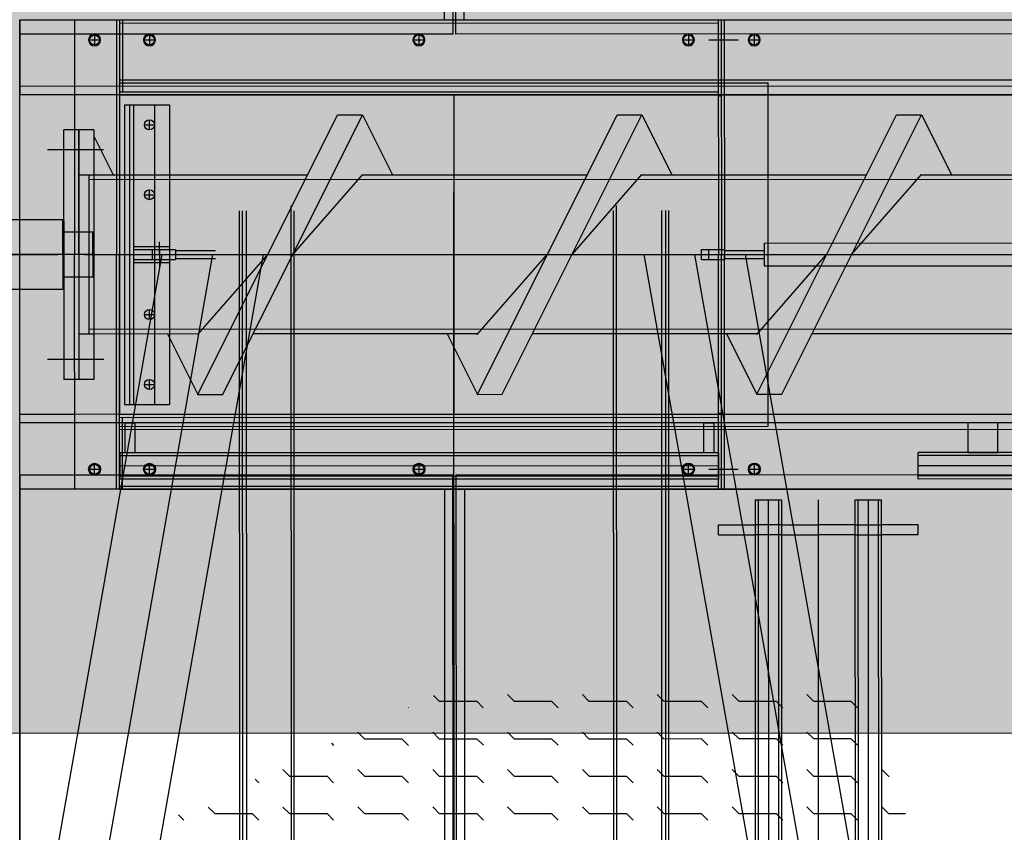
# Model space of a CAD drawing. Header units: metres. Extents: x -270273 to 328371, y -146885 to 591473.
# Tile 354 of 473: x -22002 to -21015, y 451469 to 452283. Entities that reach past the tile are written whole.
import ezdxf
from ezdxf.lldxf.tags import DXFTag

# ---------------------------------------------------------------- set-up
doc = ezdxf.new("R2010")
doc.units = ezdxf.units.M
doc.linetypes.add('CENTER', pattern=[2, 1.25, -0.25, 0.25, -0.25])
doc.linetypes.add('DASHED', pattern=[19.05, 12.7, -6.35])
doc.layers.get('0').update_dxf_attribs({"color": 151})
for name, color, linetype in [('A_centerlijn_0.25mm', 1, 'CENTER'), ('B-XX-GR-KRUIDEN-G', 98, 'Continuous'), ('B-XX-VH-KANTVERHARDING-G', 253, 'Continuous'), ('Iv-status-nieuw', 170, 'Continuous')]:
    doc.layers.add(name, color=color, linetype=linetype)
doc.layers.add('B-XX-KL-ELEKTRA-G_HDSR', color=190, linetype='HDSR_Elektra', transparency=0.5)
doc.layers.add('B-XX-VH-VERHARDING-V', color=253, linetype='Continuous', lineweight=18)
doc.styles.get("Standard").update_dxf_attribs({"font": 'iv-font.shx'})
tags = doc.linetypes.add('HDSR_Elektra', pattern='A,25,-2,["E",Standard,S=1.5,R=0,X=0,Y=-0.75],-4', length=31).pattern_tags.tags
tags[6] = DXFTag(74, 10)

# ---------------------------------------------------------------- blocks, each defined once
blk = doc.blocks.new('Ø12 BA')
blk.add_circle((0, 0), 6)
at = {"layer": 'A_centerlijn_0.25mm'}
for p, q in [((0, -6), (0, 6)), ((-6, 0), (6, 0))]:
    blk.add_line(p, q, dxfattribs=at)
blk = doc.blocks.new('220236-200 ZCS BA')
for p, q in [((-4697.02, 2852.08, 0), (-4697.02, 1916.23, 0)), ((-4694.02, 1916.23, 0), (-4694.02, 2852.08, 0)), ((-4705.52, 1916.23, 0), (-4705.52, 2831.23, 0)), ((-4685.52, 1916.23, 0), (-4685.52, 2831.23, 0)), ((-5131.02, 1902.08, 0), (-5131.02, 1916.23, 0)), ((-5076.02, 1916.23), (-5131.02, 1916.23)), ((-5131.02, 1916.23), (-5131.02, 1841.23)), ((-5076.02, 1916.23), (-5076.02, 1681.23)), ((-5031.02, 1916.23), (-5076.02, 1916.23)), ((-3606.02, 1916.23), (-5076.02, 1916.23)), ((-5034.02, 1916.23), (-5034.02, 1681.23)), ((-5031.02, 1916.23), (-3651.02, 1916.23)), ((-5031.02, 1916.23), (-5031.02, 1681.23)), ((-5028.02, 1916.23), (-5028.02, 1844.23)), ((-4697.02, 1916.23, 0), (-4697.02, 1902.08, 0)), ((-4694.02, 1902.08, 0), (-4694.02, 1916.23, 0)), ((-4431.02, 1916.23), (-4431.02, 1681.23)), ((-4428.02, 1916.23), (-4428.02, 1681.23)), ((-4425.02, 1916.23), (-4425.02, 1681.23)), ((-5031.02, 1913.23), (-4431.02, 1913.23)), ((-5131.02, 491.23), (-5131.02, 1902.08)), ((-4697.02, 1902.08, 0), (-5131.02, 1902.08, 0)), ((-5061.02, 1896.23), (-5051.02, 1896.23)), ((-5056.02, 1901.23), (-5056.02, 1891.23)), ((-5006.02, 1896.23), (-4996.02, 1896.23)), ((-5001.02, 1901.23), (-5001.02, 1891.23)), ((-4736.02, 1896.23), (-4726.02, 1896.23)), ((-4731.02, 1901.23), (-4731.02, 1891.23)), ((-2694.02, 1902.08, 0), (-4694.02, 1902.08, 0)), ((-4466.02, 1896.23), (-4456.02, 1896.23)), ((-4461.02, 1901.23), (-4461.02, 1891.23)), ((-4440.62, 1896.23), (-4411.27, 1896.23)), ((-4400.02, 1896.23), (-4390.02, 1896.23)), ((-4395.02, 1901.23), (-4395.02, 1891.23)), ((-5031.02, 1856.23), (-3651.02, 1856.23)), ((-711.02, 1849.73), (-5131.02, 1849.73)), ((-5031.02, 1853.23), (-4381.02, 1853.23)), ((-4381.02, 1509.23), (-4381.02, 1853.23)), ((-5076.02, 1841.23), (-5131.02, 1841.23)), ((-3606.02, 1841.23), (-5076.02, 1841.23)), ((-5031.02, 1844.23), (-4431.02, 1844.23)), ((-5031.02, 1841.23), (-4431.02, 1841.23)), ((-5031.02, 1841.23), (-5031.02, 1521.23)), ((-4696.02, 1841.23), (-4696.02, 1521.23)), ((-4431.02, 1841.23), (-3651.02, 1841.23)), ((-4431.02, 1840.23), (-4428.02, 1840.23)), ((-5026.02, 1831.23), (-4981.02, 1831.23)), ((-5026.02, 1831.23), (-5026.02, 1531.23)), ((-5021.02, 1831.23), (-5021.02, 1531.23)), ((-5017.02, 1831.23), (-5017.02, 1531.23)), ((-4996.02, 1831.23), (-4996.02, 1531.23)), ((-4981.02, 1831.23), (-4981.02, 1531.23)), ((-5001.02, 1806.23), (-5001.02, 1816.23)), ((-4952.55, 1541.23), (-4812.55, 1821.23)), ((-4927.55, 1541.23), (-4787.55, 1821.23)), ((-4812.55, 1821.23), (-4787.55, 1821.23)), ((-4787.55, 1821.23), (-4757.55, 1761.23)), ((-4672.55, 1541.23), (-4532.55, 1821.23)), ((-4647.55, 1541.23), (-4507.55, 1821.23)), ((-4532.55, 1821.23), (-4507.55, 1821.23)), ((-4507.55, 1821.23), (-4477.55, 1761.23)), ((-4392.55, 1541.23), (-4252.55, 1821.23)), ((-4367.55, 1541.23), (-4227.55, 1821.23)), ((-4252.55, 1821.23), (-4227.55, 1821.23)), ((-4227.55, 1821.23), (-4197.55, 1761.23)), ((-5071.92, 1806.23), (-5086.92, 1806.23)), ((-5086.92, 1681.23), (-5086.92, 1806.23)), ((-5071.92, 1806.23), (-5071.92, 1556.23)), ((-5056.92, 1806.23), (-5071.92, 1806.23)), ((-5071.92, 1681.23), (-5071.92, 1806.23)), ((-5056.92, 1806.23), (-5056.92, 1556.23)), ((-5006.02, 1811.23), (-4996.02, 1811.23)), ((-5056.92, 1799.97), (-5037.55, 1761.23)), ((-5071.92, 1786.23), (-5103.24, 1786.23)), ((-5046.92, 1786.23), (-5071.92, 1786.23)), ((-5056.92, 1760.73), (-5071.92, 1760.73)), ((-5061.92, 1760.73), (-5061.92, 1601.73)), ((-816.29, 1756.23), (-5061.92, 1756.23)), ((-5056.92, 1761.23), (-5056.48, 1760.73)), ((-4842.8, 1760.73), (-5056.92, 1760.73)), ((-5037.55, 1761.23), (-5037.3, 1760.73)), ((-4857.55, 1681.23), (-4787.55, 1761.23)), ((-4562.8, 1760.73), (-4787.99, 1760.73)), ((-4787.55, 1761.23), (-4787.11, 1760.73)), ((-4757.55, 1761.23), (-4757.3, 1760.73)), ((-4577.55, 1681.23), (-4507.55, 1761.23)), ((-4282.8, 1760.73), (-4507.99, 1760.73)), ((-4507.55, 1761.23), (-4507.11, 1760.73)), ((-4477.55, 1761.23), (-4477.3, 1760.73)), ((-4297.55, 1681.23), (-4227.55, 1761.23)), ((-4002.8, 1760.73), (-4227.99, 1760.73)), ((-4227.55, 1761.23), (-4227.11, 1760.73)), ((-4197.55, 1761.23), (-4197.3, 1760.73)), ((-5001.02, 1736.23), (-5001.02, 1746.23)), ((-5006.02, 1741.23), (-4996.02, 1741.23)), ((-5087.92, 1716.23), (-5142.52, 1716.23)), ((-5087.92, 1681.23), (-5087.92, 1716.23)), ((-5086.92, 1715.23), (-5087.92, 1716.23)), ((-5086.92, 1715.23), (-5086.92, 1647.23)), ((-5071.92, 1703.73), (-5086.42, 1703.73)), ((-5057.92, 1703.73), (-5071.92, 1703.73)), ((-5057.92, 1681.23), (-5057.92, 1703.73)), ((-5056.92, 1702.73), (-5057.92, 1703.73)), ((-5056.92, 1681.23), (-5056.92, 1702.73)), ((-5017.02, 1689.23), (-4981.02, 1689.23)), ((-4991.02, 1681.23), (-4991.02, 1694.13)), ((-4385.02, 1692.73), (-3682.02, 1692.73)), ((-4385.02, 1692.73), (-4385.02, 1669.73)), ((-5706.02, 1681.23), (-5093.02, 1681.23)), ((-5056.92, 1681.23), (-5413.62, 1681.23)), ((-5087.92, 1681.23), (-5087.92, 1646.23)), ((-5086.92, 1681.23), (-5086.92, 1556.23)), ((-5076.02, 1446.23), (-5076.02, 1681.23)), ((-5071.92, 1681.23), (-5071.92, 1556.23)), ((-5066.02, 1681.23), (-593.02, 1681.23)), ((-5057.92, 1681.23), (-5057.92, 1658.73)), ((-5056.92, 1681.23), (-806.29, 1681.23)), ((-5056.92, 1681.23), (-5056.92, 1659.73)), ((-5034.02, 1446.23), (-5034.02, 1681.23)), ((-5031.02, 1446.23), (-5031.02, 1681.23)), ((-5017.02, 1686.23), (-4996.02, 1686.23)), ((-5001.02, 1681.23), (-3659.02, 1681.23)), ((-4998.02, 1686.23), (-4975.02, 1686.23)), ((-4998.02, 1676.23), (-4998.02, 1686.23)), ((-4996.02, 1686.23), (-4981.02, 1686.23)), ((-4991.02, 1686.23), (-4991.02, 1676.23)), ((-4991.02, 1681.23), (-4991.02, 1668.32)), ((-4975.02, 1686.23), (-4975.02, 1676.23)), ((-4975.02, 1685.23), (-4935.02, 1685.23)), ((-4975.02, 1677.23), (-4935.02, 1677.23)), ((-4952.55, 1601.23), (-4882.55, 1681.23)), ((-4672.55, 1601.23), (-4602.55, 1681.23)), ((-4448.02, 1676.23), (-4448.02, 1686.23)), ((-4448.02, 1686.23), (-4425.02, 1686.23)), ((-4441.02, 1686.23), (-4441.02, 1676.23)), ((-4431.02, 1446.23), (-4431.02, 1681.23)), ((-4428.02, 1446.23), (-4428.02, 1681.23)), ((-4425.02, 1686.23), (-4425.02, 1676.23)), ((-4425.02, 1685.23), (-4385.02, 1685.23)), ((-4425.02, 1446.23), (-4425.02, 1681.23)), ((-4425.02, 1677.23), (-4385.02, 1677.23)), ((-4392.55, 1601.23), (-4322.55, 1681.23)), ((-5017.02, 1676.23), (-4996.02, 1676.23)), ((-5017.02, 1673.23), (-4981.02, 1673.23)), ((-4998.02, 1676.23), (-4975.02, 1676.23)), ((-4996.02, 1676.23), (-4981.02, 1676.23)), ((-4448.02, 1676.23), (-4425.02, 1676.23)), ((-4385.02, 1669.73), (-3682.02, 1669.73)), ((-5071.92, 1658.73), (-5086.42, 1658.73)), ((-5057.92, 1658.73), (-5071.92, 1658.73)), ((-5056.92, 1659.73), (-5057.92, 1658.73)), ((-5087.92, 1646.23), (-5142.52, 1646.23)), ((-5086.92, 1647.23), (-5087.92, 1646.23)), ((-5006.02, 1621.23), (-4996.02, 1621.23)), ((-5001.02, 1616.23), (-5001.02, 1626.23)), ((-5056.92, 1601.73), (-5071.92, 1601.73)), ((-816.29, 1606.23), (-5061.92, 1606.23)), ((-4952.11, 1601.73), (-5056.92, 1601.73)), ((-4982.8, 1601.73), (-4982.55, 1601.23)), ((-4982.55, 1601.23), (-4952.55, 1541.23)), ((-4952.99, 1601.73), (-4952.55, 1601.23)), ((-4672.11, 1601.73), (-4897.3, 1601.73)), ((-4702.8, 1601.73), (-4702.55, 1601.23)), ((-4702.55, 1601.23), (-4672.55, 1541.23)), ((-4672.99, 1601.73), (-4672.55, 1601.23)), ((-4392.11, 1601.73), (-4617.3, 1601.73)), ((-4422.8, 1601.73), (-4422.55, 1601.23)), ((-4422.55, 1601.23), (-4392.55, 1541.23)), ((-4392.99, 1601.73), (-4392.55, 1601.23)), ((-4112.11, 1601.73), (-4337.3, 1601.73)), ((-5071.92, 1576.23), (-5103.24, 1576.23)), ((-5046.92, 1576.23), (-5071.92, 1576.23)), ((-5071.92, 1556.23), (-5086.92, 1556.23)), ((-5056.92, 1556.23), (-5071.92, 1556.23)), ((-5006.02, 1551.23), (-4996.02, 1551.23)), ((-5001.02, 1546.23), (-5001.02, 1556.23)), ((-4952.55, 1541.23), (-4927.55, 1541.23)), ((-4672.55, 1541.23), (-4647.55, 1541.23)), ((-4392.55, 1541.23), (-4367.55, 1541.23)), ((-5026.02, 1531.23), (-4981.02, 1531.23)), ((-5076.02, 1521.23), (-5131.02, 1521.23)), ((-5131.02, 1446.23), (-5131.02, 1521.23)), ((-3606.02, 1521.23), (-5076.02, 1521.23)), ((-5031.02, 1521.23), (-4431.02, 1521.23)), ((-4431.02, 1522.23), (-4428.02, 1522.23)), ((-4431.02, 1521.23), (-3651.02, 1521.23)), ((-711.02, 1512.73), (-5131.02, 1512.73)), ((-5031.02, 1518.23), (-4431.02, 1518.23)), ((-5028.02, 1446.23), (-5028.02, 1518.23)), ((-5031.02, 1509.23), (-4381.02, 1509.23)), ((-5031.02, 1506.23), (-3651.02, 1506.23)), ((-5030.58, 1456.32), (-5030.58, 1482.72)), ((-4430.58, 1482.72), (-5030.58, 1482.72)), ((-4430.58, 1456.32), (-4430.58, 1482.72)), ((-2691.02, 1482.73), (-4231.02, 1482.73)), ((-4231.02, 1456.33), (-4231.02, 1482.73)), ((-5056.02, 1461.23), (-5056.02, 1471.23)), ((-4430.58, 1479.72), (-5030.58, 1479.72)), ((-5001.02, 1461.23), (-5001.02, 1471.23)), ((-4731.02, 1461.23), (-4731.02, 1471.23)), ((-4461.02, 1461.23), (-4461.02, 1471.23)), ((-4395.02, 1461.23), (-4395.02, 1471.23)), ((-2691.02, 1479.73), (-4231.02, 1479.73)), ((-5131.02, 1460.37, 0), (-5131.02, 510.37, 0)), ((-4697.02, 1460.37, 0), (-5131.02, 1460.37, 0)), ((-5061.02, 1466.23), (-5051.02, 1466.23)), ((-4430.58, 1469.52), (-5030.58, 1469.52)), ((-5006.02, 1466.23), (-4996.02, 1466.23)), ((-4736.02, 1466.23), (-4726.02, 1466.23)), ((-4697.02, 510.37, 0), (-4697.02, 1460.37, 0)), ((-4694.02, 1460.37, 0), (-4694.02, 510.37, 0)), ((-2694.02, 1460.37, 0), (-4694.02, 1460.37, 0)), ((-4466.02, 1466.23), (-4456.02, 1466.23)), ((-4440.62, 1466.23), (-4411.27, 1466.23)), ((-4400.02, 1466.23), (-4390.02, 1466.23)), ((-2691.02, 1469.53), (-4231.02, 1469.53)), ((-4430.58, 1459.32), (-5030.58, 1459.32)), ((-4430.58, 1456.32), (-5030.58, 1456.32)), ((-2691.02, 1459.33), (-4231.02, 1459.33)), ((-2691.02, 1456.33), (-4231.02, 1456.33)), ((-5076.02, 1446.23), (-5131.02, 1446.23)), ((-5031.02, 1446.23), (-5076.02, 1446.23)), ((-3606.02, 1446.23), (-5076.02, 1446.23)), ((-5031.02, 1449.23), (-4431.02, 1449.23)), ((-5031.02, 1446.23), (-3651.02, 1446.23)), ((-4705.52, 1446.23, 0), (-4705.52, 531.23, 0)), ((-4685.52, 1446.23, 0), (-4685.52, 531.23, 0)), ((-4394.22, 1435.37, 0), (-4394.22, 535.37, 0)), ((-4394.22, 1435.37, 0), (-4367.82, 1435.37, 0)), ((-4391.22, 1435.37, 0), (-4391.22, 535.37, 0)), ((-4381.02, 1435.37, 0), (-4381.02, 535.37, 0)), ((-4370.82, 1435.37, 0), (-4370.82, 535.37, 0)), ((-4367.82, 1435.37, 0), (-4367.82, 535.37, 0)), ((-4331.02, 1435.37, 0), (-4331.02, 535.37, 0)), ((-4294.22, 1435.37, 0), (-4294.22, 535.37, 0)), ((-4294.22, 1435.37, 0), (-4267.82, 1435.37, 0)), ((-4291.22, 1435.37, 0), (-4291.22, 535.37, 0)), ((-4281.02, 1435.37, 0), (-4281.02, 535.37, 0)), ((-4270.82, 1435.37, 0), (-4270.82, 535.37, 0)), ((-4267.82, 1435.37, 0), (-4267.82, 535.37, 0)), ((-4431.02, 1400.37, 0), (-4431.02, 1410.37, 0)), ((-4431.02, 1410.37, 0), (-4394.22, 1410.37, 0)), ((-4367.82, 1410.37, 0), (-4394.22, 1410.37, 0)), ((-4367.82, 1410.37, 0), (-4331.02, 1410.37, 0)), ((-4294.22, 1410.37, 0), (-4331.02, 1410.37, 0)), ((-4294.22, 1410.37, 0), (-4267.82, 1410.37, 0)), ((-4231.02, 1410.37, 0), (-4267.82, 1410.37, 0)), ((-4231.02, 1400.37, 0), (-4231.02, 1410.37, 0)), ((-4431.02, 1400.37, 0), (-4394.22, 1400.37, 0)), ((-4367.82, 1400.37, 0), (-4394.22, 1400.37, 0)), ((-4367.82, 1400.37, 0), (-4331.02, 1400.37, 0)), ((-4294.22, 1400.37, 0), (-4331.02, 1400.37, 0)), ((-4294.22, 1400.37, 0), (-4267.82, 1400.37, 0)), ((-4231.02, 1400.37, 0), (-4267.82, 1400.37, 0)), ((-4716.41, 1239.47), (-4710.75, 1233.81)), ((-4710.75, 1233.81), (-4673.25, 1233.81)), ((-4673.25, 1233.81), (-4666.62, 1227.18)), ((-4642.38, 1240.44), (-4635.75, 1233.81)), ((-4635.75, 1233.81), (-4598.25, 1233.81)), ((-4598.25, 1233.81), (-4591.62, 1227.18)), ((-4567.38, 1240.44), (-4560.75, 1233.81)), ((-4560.75, 1233.81), (-4523.25, 1233.81)), ((-4523.25, 1233.81), (-4516.62, 1227.18)), ((-4492.38, 1240.44), (-4485.75, 1233.81)), ((-4485.75, 1233.81), (-4448.25, 1233.81)), ((-4448.25, 1233.81), (-4441.62, 1227.18)), ((-4417.38, 1240.44), (-4410.75, 1233.81)), ((-4410.75, 1233.81), (-4373.25, 1233.81)), ((-4373.25, 1233.81), (-4366.62, 1227.18)), ((-4342.38, 1240.44), (-4335.75, 1233.81)), ((-4335.75, 1233.81), (-4298.25, 1233.81)), ((-4298.25, 1233.81), (-4291.62, 1227.18)), ((-4741.98, 1227.54), (-4741.62, 1227.18)), ((-4792.38, 1202.94), (-4785.75, 1196.31)), ((-4785.75, 1196.31), (-4748.25, 1196.31)), ((-4748.25, 1196.31), (-4741.62, 1189.68)), ((-4717.38, 1202.94), (-4710.75, 1196.31)), ((-4710.75, 1196.31), (-4673.25, 1196.31)), ((-4673.25, 1196.31), (-4666.62, 1189.68)), ((-4642.38, 1202.94), (-4635.75, 1196.31)), ((-4635.75, 1196.31), (-4598.25, 1196.31)), ((-4598.25, 1196.31), (-4591.62, 1189.68)), ((-4567.38, 1202.94), (-4560.75, 1196.31)), ((-4560.75, 1196.31), (-4523.25, 1196.31)), ((-4523.25, 1196.31), (-4516.62, 1189.68)), ((-4492.38, 1202.94), (-4485.75, 1196.31)), ((-4485.75, 1196.31), (-4448.25, 1196.31)), ((-4448.25, 1196.31), (-4441.62, 1189.68)), ((-4417.38, 1202.94), (-4410.75, 1196.31)), ((-4410.75, 1196.31), (-4373.25, 1196.31)), ((-4373.25, 1196.31), (-4366.62, 1189.68)), ((-4342.38, 1202.94), (-4335.75, 1196.31)), ((-4335.75, 1196.31), (-4298.25, 1196.31)), ((-4298.25, 1196.31), (-4291.62, 1189.68)), ((-4818.69, 1191.75), (-4816.62, 1189.68)), ((-4867.38, 1165.44), (-4860.75, 1158.81)), ((-4792.38, 1165.44), (-4785.75, 1158.81)), ((-4717.38, 1165.44), (-4710.75, 1158.81)), ((-4642.38, 1165.44), (-4635.75, 1158.81)), ((-4567.38, 1165.44), (-4560.75, 1158.81)), ((-4492.38, 1165.44), (-4485.75, 1158.81)), ((-4417.38, 1165.44), (-4410.75, 1158.81)), ((-4342.38, 1165.44), (-4335.75, 1158.81)), ((-4267.38, 1165.44), (-4260.75, 1158.81)), ((-4895.41, 1155.97), (-4891.62, 1152.18)), ((-4860.75, 1158.81), (-4823.25, 1158.81)), ((-4823.25, 1158.81), (-4816.62, 1152.18)), ((-4785.75, 1158.81), (-4748.25, 1158.81)), ((-4748.25, 1158.81), (-4741.62, 1152.18)), ((-4710.75, 1158.81), (-4673.25, 1158.81)), ((-4673.25, 1158.81), (-4666.62, 1152.18)), ((-4635.75, 1158.81), (-4598.25, 1158.81)), ((-4598.25, 1158.81), (-4591.62, 1152.18)), ((-4560.75, 1158.81), (-4523.25, 1158.81)), ((-4523.25, 1158.81), (-4516.62, 1152.18)), ((-4485.75, 1158.81), (-4448.25, 1158.81)), ((-4448.25, 1158.81), (-4441.62, 1152.18)), ((-4410.75, 1158.81), (-4373.25, 1158.81)), ((-4373.25, 1158.81), (-4366.62, 1152.18)), ((-4335.75, 1158.81), (-4298.25, 1158.81)), ((-4298.25, 1158.81), (-4291.62, 1152.18)), ((-4260.75, 1158.81), (-4259.95, 1158.81)), ((-4942.38, 1127.94), (-4935.75, 1121.31)), ((-4867.38, 1127.94), (-4860.75, 1121.31)), ((-4792.38, 1127.94), (-4785.75, 1121.31)), ((-4717.38, 1127.94), (-4710.75, 1121.31)), ((-4642.38, 1127.94), (-4635.75, 1121.31)), ((-4567.38, 1127.94), (-4560.75, 1121.31)), ((-4492.38, 1127.94), (-4485.75, 1121.31)), ((-4417.38, 1127.94), (-4410.75, 1121.31)), ((-4342.38, 1127.94), (-4335.75, 1121.31)), ((-4267.38, 1127.94), (-4260.75, 1121.31)), ((-4972.12, 1120.18), (-4966.62, 1114.68)), ((-4935.75, 1121.31), (-4898.25, 1121.31)), ((-4898.25, 1121.31), (-4891.62, 1114.68)), ((-4860.75, 1121.31), (-4823.25, 1121.31)), ((-4823.25, 1121.31), (-4816.62, 1114.68)), ((-4785.75, 1121.31), (-4748.25, 1121.31)), ((-4748.25, 1121.31), (-4741.62, 1114.68)), ((-4710.75, 1121.31), (-4673.25, 1121.31)), ((-4673.25, 1121.31), (-4666.62, 1114.68)), ((-4635.75, 1121.31), (-4598.25, 1121.31)), ((-4598.25, 1121.31), (-4591.62, 1114.68)), ((-4560.75, 1121.31), (-4523.25, 1121.31)), ((-4523.25, 1121.31), (-4516.62, 1114.68)), ((-4485.75, 1121.31), (-4448.25, 1121.31)), ((-4448.25, 1121.31), (-4441.62, 1114.68)), ((-4410.75, 1121.31), (-4373.25, 1121.31)), ((-4373.25, 1121.31), (-4366.62, 1114.68)), ((-4335.75, 1121.31), (-4298.25, 1121.31)), ((-4298.25, 1121.31), (-4291.62, 1114.68)), ((-4260.75, 1121.31), (-4243.7, 1121.31))]:
    blk.add_line(p, q)
for points in [[(-5015.58, 1512.72), (-5015.58, 1482.72), (-5025.58, 1482.72), (-5025.58, 1512.72)], [(-4435.58, 1512.72), (-4435.58, 1482.72), (-4445.58, 1482.72), (-4445.58, 1512.72)], [(-4181.02, 1482.73), (-4151.02, 1482.73), (-4151.02, 1512.73), (-4181.02, 1512.73)]]:
    blk.add_lwpolyline(points, close=True)
for centre in [(-5056.02, 1896.23), (-5001.02, 1896.23), (-4731.02, 1896.23), (-4461.02, 1896.23), (-4395.02, 1896.23), (-5001.02, 1811.23), (-5001.02, 1741.23), (-5001.02, 1621.23), (-5001.02, 1551.23), (-5056.02, 1466.23), (-5001.02, 1466.23), (-4731.02, 1466.23), (-4461.02, 1466.23), (-4395.02, 1466.23)]:
    blk.add_circle(centre, 5)
for centre, start, end in [((-5086.42, 1704.23), 180, 270), ((-5086.42, 1658.23), 90, 180)]:
    blk.add_arc(centre, 0.5, start, end)
at = {"extrusion": (0, 0, -1), "zscale": -1, "rotation": 180}
for p in [(5056.02, 1896.23), (5001.02, 1896.23), (4731.02, 1896.23), (4461.02, 1896.23), (4395.02, 1896.23)]:
    blk.add_blockref('Ø12 BA', p, dxfattribs=at)
for p in [(-5056.02, 1466.23), (-5001.02, 1466.23), (-4731.02, 1466.23), (-4461.02, 1466.23), (-4395.02, 1466.23)]:
    blk.add_blockref('Ø12 BA', p)

msp = doc.modelspace()

# ---------------------------------------------------------------- hatches: boundary and pattern name
at = {"layer": 'B-XX-GR-KRUIDEN-G'}
h = msp.add_hatch(dxfattribs=at)
h.set_pattern_fill('SWAMP', color=256, scale=200, angle=-97.4574917, style=0)
h.set_pattern_definition([(0.0124, (-169787, 422764.2), (2539.05, 4399.95), [635, -4445]), (90.0124, (-169469.6, 422764.3), (-2540.95, 4398.85), [317.5, -8481.32]), (90.0124, (-169390.2, 422764.3), (-2540.95, 4398.85), [254, -8544.82]), (90.0124, (-169549, 422764.3), (-2540.95, 4398.85), [254, -8544.82]), (60.0124, (-169311, 422764.3), (-2540.94, 4398.855), [203.2, -4876.8]), (120.0124, (-169628.3, 422764.3), (-5079.99, -1.09), [203.2, -4876.8])])
edge = h.paths.add_edge_path()
edge.add_line((36170.9472, 467983.6184), (38807.233, 461086.9412))
edge.add_line((38807.233, 461086.9412), (38810.3624, 446608.8711))
edge.add_line((38810.3624, 446608.8711), (36139.8786, 446617.0471))
edge.add_line((36139.8786, 446617.0471), (36139.3863, 448894.8075))
edge.add_arc((26136.1817, 449088.8049), 10005.0855, -1.1110278, 90.28114678)
edge.add_line((26087.0876, 459093.77), (-20270.5154, 459143.9755))
edge.add_arc((-20265.5372, 463740.6222), 4596.6494, -137.9370367, -90.0620515, ccw=False)
edge.add_arc((-19672.5507, 464275.7307), 5395.3822, 181.6170689, 222.0629633, ccw=False)
edge.add_line((-25065.7842, 464123.4761), (-24911.4892, 502084.5462))
edge.add_line((-24911.4892, 502084.5462), (-40389.596, 502066.3386))
edge.add_line((-40389.596, 502066.3386), (-40389.5679, 501936.3442))
edge.add_line((-40389.5679, 501936.3442), (-53833.1309, 502045.977))
edge.add_line((-53833.1309, 502045.977), (-53832.4793, 499030.9938))
edge.add_arc((-53104.9668, 477843.061), 21200.4192, 91.96654498, 195.54166744)
edge.add_line((-73530.2108, 472162.6399), (-85297.5491, 472187.7091))
edge.add_arc((-105694.9499, 477855.2396), 21170.1409, -15.52824644, -5.12163447)
edge.add_line((-84609.3324, 475965.3729), (-84426.1974, 476009.7959))
edge.add_line((-84426.1974, 476009.7959), (-84404.1656, 479488.6016))
edge.add_line((-84404.1656, 479488.6016), (-84592.4424, 479546.1089))
edge.add_arc((-105694.9499, 477855.2396), 21170.1409, 4.58112078, 40.16416305)
edge.add_line((-89516.7368, 491509.5535), (-88685.4405, 492457.8708))
edge.add_line((-88685.4405, 492457.8708), (-91129.8677, 494858.1815))
edge.add_line((-91129.8677, 494858.1815), (-91980.7846, 493982.7483))
edge.add_arc((-105694.9499, 477855.2396), 21170.1409, 49.62353804, 84.87836553)
edge.add_line((-103805.0832, 498940.8572), (-103849.5062, 499123.9922))
edge.add_line((-103849.5062, 499123.9922), (-107328.3119, 499146.024))
edge.add_line((-107328.3119, 499146.024), (-107385.8192, 498957.7472))
edge.add_arc((-105694.9499, 477855.2396), 21170.1409, 94.58112078, 174.69316232)
edge.add_line((-126774.3486, 479813.2536), (-126963.3386, 479758.1356))
edge.add_line((-126963.3386, 479758.1356), (-126970.8713, 478568.7335))
edge.add_line((-126970.8713, 478568.7335), (-131112.6749, 478567.8383))
edge.add_arc((-151816.1218, 482872.4158), 21146.2078, -11.74536935, -5.34483933)
edge.add_line((-130761.8556, 480902.6507), (-130187.6684, 481039.2303))
edge.add_line((-130187.6684, 481039.2303), (-130188.4691, 484743.9745))
edge.add_line((-130188.4691, 484743.9745), (-130763.9199, 484864.1226))
edge.add_arc((-151816.1218, 482872.4158), 21146.2078, 5.40455287, 40.29433512)
edge.add_line((-135687.2267, 496547.9723), (-133699.597, 498565.198))
edge.add_line((-133699.597, 498565.198), (-136154.7736, 501065.7068))
edge.add_line((-136154.7736, 501065.7068), (-138168.0435, 499024.5692))
edge.add_arc((-151816.1218, 482872.4158), 21146.2078, 49.80320678, 84.65516068)
edge.add_line((-149846.3567, 503926.6821), (-149982.9363, 504500.8693))
edge.add_line((-149982.9363, 504500.8693), (-153687.6805, 504500.0685))
edge.add_line((-153687.6805, 504500.0685), (-153807.8287, 503924.6178))
edge.add_arc((-151816.1218, 482872.4158), 21146.2078, 95.40455287, 174.61534846)
edge.add_line((-172869.0143, 484856.8102), (-173444.5807, 484736.4292))
edge.add_line((-173444.5807, 484736.4292), (-173443.9373, 481031.7179))
edge.add_line((-173443.9373, 481031.7179), (-172869.7027, 480895.3377))
edge.add_arc((-151816.1218, 482872.4158), 21146.2078, 185.36474065, 210.81018619)
edge.add_line((-169977.941, 472041.422), (-173156.5236, 469766.6195))
edge.add_line((-173156.5236, 469766.6195), (-173318.7736, 469986.9156))
edge.add_line((-173318.7736, 469986.9156), (-183515.6316, 470032.0264))
edge.add_line((-183515.6316, 470032.0264), (-178966.2174, 504414.1056))
edge.add_line((-178966.2174, 504414.1056), (-138029.0908, 505121.838))
edge.add_line((-138029.0908, 505121.838), (-125211.8682, 505143.466))
edge.add_line((-125211.8682, 505143.466), (-121440.4628, 504962.4419))
edge.add_line((-121440.4628, 504962.4419), (-88409.978, 505411.5782))
edge.add_line((-88409.978, 505411.5782), (-55380.4993, 505934.7039))
edge.add_line((-55380.4993, 505934.7039), (-30572.423, 504796.219))
edge.add_line((-30572.423, 504796.219), (7219.6754, 502185.0736))
edge.add_line((7219.6754, 502185.0736), (36199.6742, 500183.6794))
edge.add_line((36199.6742, 500183.6794), (36170.9472, 467983.6184))
h.paths.add_polyline_path([(-84127.6167, 501450.8827), (-82224.8295, 503264.2573), (-80386.3966, 501456.3581), (-80382.3411, 499652.57), (-82305.7412, 499659.2658)], flags=16)
at = {"layer": 'B-XX-VH-VERHARDING-V'}
h = msp.add_hatch(dxfattribs=at)
h.set_pattern_fill('AR-CONC', color=256, scale=2.5, angle=-97.4574917, style=0)
h.set_pattern_definition([(50.01238, (-169787.06, 422764.22), (455.4703, -39.7493), [47.625, -523.875]), (355.0124, (-169787.06, 422764.22), (-88.2103, 477.6226), [38.1, -419.1]), (100.4634, (-169749.1, 422760.9), (367.2616, 437.8711), [40.475, -445.225]), (46.1966, (-169787.1, 422891.2), (677.7203, -104.9593), [71.4375, -785.8125]), (96.648, (-169730.6, 422882.5), (593.377, 618.6922), [60.7125, -667.8375]), (351.1964, (-169787.1, 422891.2), (593.3778, 618.691), [57.15, -628.65]), (21.01238, (-169723.58, 422859.5), (379.09245, -255.5819), [47.625, -523.875]), (326.0124, (-169723.6, 422859.5), (154.4055, 460.5033), [38.1, -419.1]), (71.4638, (-169692, 422838.2), (533.497, 204.9225), [40.475, -445.225]), (37.51238, (-169787.06, 422764.22), (7.67582, 211.38926), [0, -414.02, 0, -425.45, 0, -420.6875]), (7.51238, (-169787.06, 422764.22), (166.99502, 250.48754), [0, -242.57, 0, -404.495, 0, -160.3375]), (327.51238, (-169928.66, 422764.2), (338.97958, -14.2486), [0, -158.75, 0, -495.3, 0, -657.225]), (317.51238, (-169992.16, 422764.18), (370.3092, 63.64627), [0, -206.375, 0, -328.93, 0, -466.725])])
edge = h.paths.add_edge_path()
edge.add_arc((-19378.1518, 448926.3418), 5081.6799, 125.0437223, 148.669815)
edge.add_line((-23718.8466, 451568.6588), (-18625.8903, 451568.67))
edge.add_line((-18625.8903, 451568.67), (-12755.8836, 451560.9493))
edge.add_line((-12755.8836, 451560.9493), (-12756.7518, 453069.215))
edge.add_line((-12756.7518, 453069.215), (-22296.0593, 453086.7849))

# ---------------------------------------------------------------- linework, layer by layer
at = {"layer": 'B-XX-KL-ELEKTRA-G_HDSR', "linetype": 'DASHED', "const_width": 200}
msp.add_lwpolyline([(-22025.0276, 455063.6186, 0.39856671), (-24820.033, 451263.0021)], format="xyb", dxfattribs=at)
at = {"layer": 'B-XX-VH-KANTVERHARDING-G'}
msp.add_lwpolyline([(21437.0163, 454648.0834), (-20311.0375, 454639.0598, 0.41421356), (-25729.8659, 449217.8884), (-25726.7967, 435017.8887, 0.41421356), (-20305.6252, 429599.0604), (21022.4286, 429607.9935, 0.41421356), (31440.1761, 440030.2455), (31439.1775, 444650.2451)], format="xyb", dxfattribs=at)
at = {"layer": 'B-XX-VH-VERHARDING-V'}
msp.add_lwpolyline([(-12756.7518, 453069.215), (-12756.7518, 453069.215), (-22296.0593, 453086.7849, 0.04794061), (-23034.992, 452454.9379, 0.05524043), (-23718.8466, 451568.6588), (-23718.8466, 451568.6588), (-18625.8903, 451568.67), (-12755.8836, 451560.9493), (-12756.7518, 453069.215)], format="xyb", close=True, dxfattribs=at)
at = {"layer": 'Iv-status-nieuw'}
for p, q in [((-21565.8651, 448848.0368), (-21566.5702, 452110.0367)), ((-21728.8651, 448848.0016), (-21729.5674, 452097.0015)), ((-21402.8651, 448848.0721), (-21403.5674, 452097.072)), ((-21781.5663, 452091.9903), (-21780.8651, 448847.9904)), ((-21778.5663, 452091.9909), (-21777.8651, 448847.991)), ((-21774.5663, 452091.9918), (-21773.8651, 448847.9919)), ((-21725.8651, 448848.0022), (-21726.5663, 452092.0022)), ((-21405.8651, 448848.0714), (-21406.5663, 452092.0713)), ((-21358.5663, 452092.0817), (-21357.8651, 448848.0818)), ((-21354.5663, 452092.0826), (-21353.8651, 448848.0826)), ((-21351.5663, 452092.0832), (-21350.8651, 448848.0833)), ((-22166.1795, 450302.2815), (-21858.7559, 452047.9736)), ((-22116.1785, 450297.9179), (-21807.9846, 452047.9846)), ((-22066.1776, 450293.5543), (-21757.2133, 452047.9955)), ((-21565.8651, 448848.0368), (-21566.5568, 452048.0367)), ((-21066.1776, 450293.7704), (-21375.9004, 452048.078)), ((-21016.1786, 450298.1557), (-21325.129, 452048.0889)), ((-20966.1795, 450302.5409), (-21274.3577, 452048.0999))]:
    msp.add_line(p, q, dxfattribs=at)

# ---------------------------------------------------------------- block references
at = {"layer": 'Iv-status-nieuw', "rotation": 0.0123842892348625}
msp.add_blockref('220236-200 ZCS BA', (-16870.1713, 450367.8263), dxfattribs=at)

doc.saveas('drawing.dxf')
